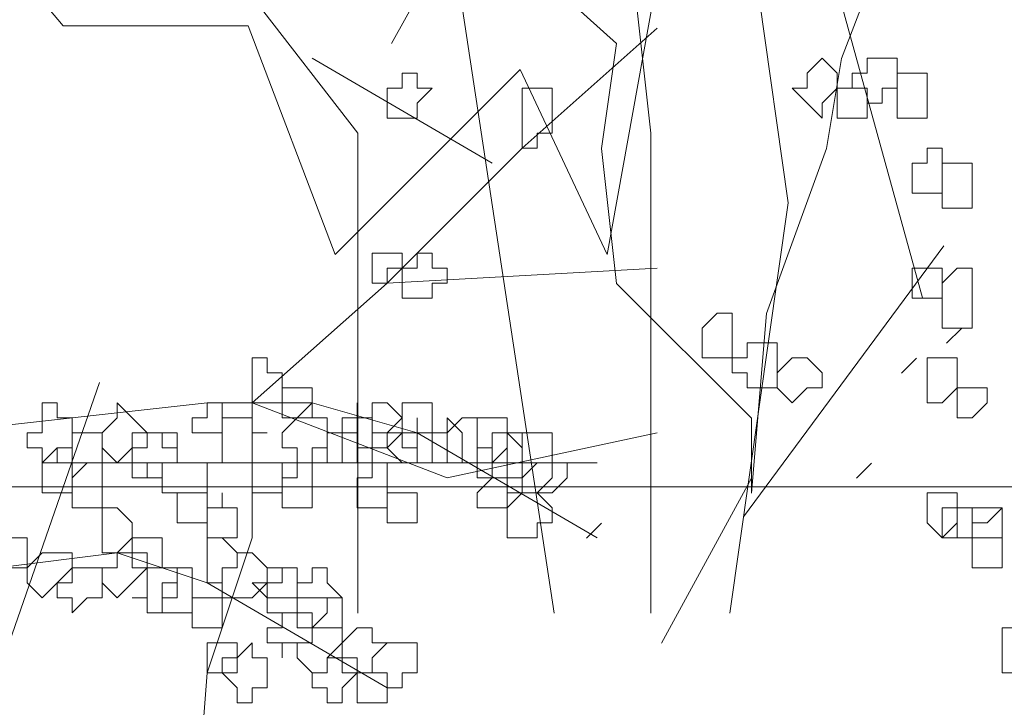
# Model space of a CAD drawing. Header units: millimetres. Extents: x 14400 to 93787, y -21104 to 39413.
# Tile 310 of 328: x 63010.36 to 63021.22, y 19717.49 to 19725.08. Entities that reach past the tile are written whole.
import ezdxf

# ---------------------------------------------------------------- set-up
doc = ezdxf.new("R2010")
doc.units = ezdxf.units.MM
doc.layers.add('_MODUS - zielen', color=66, linetype='Continuous', lineweight=9)
doc.layers.add('Widok', color=1, linetype='Continuous', lineweight=15)

msp = doc.modelspace()

# ---------------------------------------------------------------- linework, layer by layer
at = {"layer": '_MODUS - zielen', "transparency": 33554687}
for p, q in [((63017.92222, 19728.48981), (63016.84222, 19722.48981)), ((63017.32424, 19723.82854), (63016.83344, 19728.27192)), ((63010.84222, 19725.00981), (63008.32222, 19728.00981)), ((63018.83756, 19723.05835), (63018.34675, 19726.55381)), ((63014.0931, 19723.82854), (63012.37528, 19726.05023)), ((63016.25876, 19718.52981), (63015.11561, 19726.05023)), ((63020.32222, 19722.00981), (63019.36222, 19725.48981)), ((63012.88222, 19725.00981), (63010.84222, 19725.00981)), ((63013.84222, 19722.48981), (63012.88222, 19725.00981)), ((63015.88222, 19724.52981), (63013.84222, 19722.48981)), ((63016.84222, 19722.48981), (63015.88222, 19724.52981)), ((63014.0931, 19718.52981), (63014.0931, 19723.82854)), ((63017.32424, 19718.52981), (63017.32424, 19723.82854)), ((63018.19626, 19718.52981), (63018.83756, 19723.05835)), ((63018.34675, 19719.59251), (63020.55538, 19722.58439)), ((63009.52256, 19716.13073), (63011.24038, 19721.0777))]:
    msp.add_line(p, q, dxfattribs=at)
for points in [[(63017.11119, 19728.62308), (63016.94572, 19727.46484), (63015.29109, 19726.3066), (63014.46377, 19724.81742)], [(63018.43489, 19719.85352), (63018.43489, 19720.68084), (63016.94572, 19722.17001), (63016.78026, 19723.65918), (63016.94572, 19724.81742), (63015.29109, 19726.3066), (63014.7947, 19727.79577), (63013.47099, 19727.79577)], [(63018.43489, 19719.85352), (63018.60036, 19721.83908), (63019.26221, 19723.65918), (63019.42768, 19724.65196), (63020.25499, 19726.80299), (63021.5787, 19726.96845), (63022.57148, 19727.79577)], [(63012.2637, 19713.40412), (63012.2637, 19715.72061), (63012.42916, 19717.87163), (63012.92555, 19719.3608), (63012.92555, 19720.84997), (63014.41472, 19722.17368), (63015.90389, 19723.66285), (63017.39306, 19724.98656)], [(63013.5874, 19724.65563), (63015.57297, 19723.49739), (63015.57297, 19723.49739)], [(63012.92555, 19720.84997), (63014.41472, 19722.17368), (63017.39306, 19722.33915)], [(63020.58592, 19721.50815), (63020.75138, 19721.67362), (63020.75138, 19721.67362)], [(63020.08953, 19721.17723), (63020.25499, 19721.34269), (63020.25499, 19721.34269)], [(63007.96165, 19719.02988), (63009.45082, 19720.51905), (63012.42916, 19720.84997), (63013.5874, 19720.84997), (63014.74565, 19720.51905), (63016.73121, 19719.3608)], [(63012.92555, 19720.84997), (63015.07658, 19720.02266), (63017.39306, 19720.51905)], [(63010.60906, 19720.18812), (63012.2637, 19720.18812), (63013.75287, 19720.18812), (63016.73121, 19720.18812)], [(63019.59314, 19720.01898), (63019.7586, 19720.18445), (63019.7586, 19720.18445)], [(63017.44211, 19718.19889), (63018.43489, 19720.01898), (63018.43489, 19720.01898)], [(63016.6148, 19719.35713), (63016.78026, 19719.52259), (63016.78026, 19719.52259)], [(63010.11267, 19719.02988), (63011.43638, 19719.19534), (63012.42916, 19718.86441), (63014.41472, 19717.70617)]]:
    msp.add_lwpolyline(points, dxfattribs=at)
for points in [[(63019.21316, 19724.65563), (63019.37863, 19724.49017), (63019.37863, 19724.32471), (63019.37863, 19724.32471), (63019.21316, 19724.15924), (63019.21316, 19724.15924), (63019.21316, 19723.99378), (63019.0477, 19724.15924), (63018.88223, 19724.32471), (63018.88223, 19724.32471), (63019.0477, 19724.32471), (63019.0477, 19724.49017)], [(63019.87502, 19724.65563), (63020.04048, 19724.65563), (63020.04048, 19724.49017), (63020.04048, 19724.32471), (63020.04048, 19724.32471), (63019.87502, 19724.32471), (63019.87502, 19724.15924), (63019.70955, 19724.15924), (63019.70955, 19724.15924), (63019.70955, 19724.32471), (63019.54409, 19724.32471), (63019.54409, 19724.32471), (63019.54409, 19724.49017), (63019.70955, 19724.49017), (63019.70955, 19724.65563), (63019.70955, 19724.65563)], [(63019.87502, 19724.65563), (63020.04048, 19724.65563), (63020.04048, 19724.49017), (63020.04048, 19724.32471), (63020.04048, 19724.32471), (63019.87502, 19724.32471), (63019.87502, 19724.15924), (63019.70955, 19724.15924), (63019.70955, 19724.15924), (63019.70955, 19724.32471), (63019.54409, 19724.32471), (63019.54409, 19724.32471), (63019.54409, 19724.49017), (63019.70955, 19724.49017), (63019.70955, 19724.65563), (63019.70955, 19724.65563)], [(63014.74565, 19724.49017), (63014.74565, 19724.32471), (63014.91111, 19724.32471), (63014.91111, 19724.32471), (63014.74565, 19724.15924), (63014.74565, 19723.99378), (63014.74565, 19723.99378), (63014.58018, 19723.99378), (63014.41472, 19723.99378), (63014.41472, 19724.15924), (63014.41472, 19724.32471), (63014.41472, 19724.32471), (63014.58018, 19724.32471), (63014.58018, 19724.49017)], [(63020.20594, 19724.49017), (63020.37141, 19724.49017), (63020.37141, 19724.32471), (63020.37141, 19724.32471), (63020.37141, 19724.15924), (63020.37141, 19723.99378), (63020.20594, 19723.99378), (63020.20594, 19723.99378), (63020.04048, 19723.99378), (63020.04048, 19723.99378), (63020.04048, 19723.99378), (63020.04048, 19724.15924), (63020.04048, 19724.32471), (63020.04048, 19724.32471), (63020.04048, 19724.32471), (63020.04048, 19724.49017)], [(63020.20594, 19724.49017), (63020.37141, 19724.49017), (63020.37141, 19724.32471), (63020.37141, 19724.32471), (63020.37141, 19724.15924), (63020.37141, 19723.99378), (63020.20594, 19723.99378), (63020.20594, 19723.99378), (63020.04048, 19723.99378), (63020.04048, 19723.99378), (63020.04048, 19723.99378), (63020.04048, 19724.15924), (63020.04048, 19724.32471), (63020.04048, 19724.32471), (63020.04048, 19724.32471), (63020.04048, 19724.49017)], [(63016.23482, 19724.32471), (63016.23482, 19724.15924), (63016.23482, 19723.99378), (63016.23482, 19723.99378), (63016.23482, 19723.99378), (63016.23482, 19723.82832), (63016.06936, 19723.82832), (63016.06936, 19723.66285), (63015.90389, 19723.66285), (63015.90389, 19723.82832), (63015.90389, 19723.99378), (63015.90389, 19723.99378), (63015.90389, 19724.15924), (63015.90389, 19724.15924), (63015.90389, 19724.32471), (63016.06936, 19724.32471)], [(63019.70955, 19724.32471), (63019.70955, 19724.32471), (63019.70955, 19724.32471), (63019.70955, 19724.15924), (63019.70955, 19724.15924), (63019.70955, 19723.99378), (63019.70955, 19723.99378), (63019.54409, 19723.99378), (63019.37863, 19723.99378), (63019.37863, 19723.99378), (63019.37863, 19723.99378), (63019.37863, 19724.15924), (63019.37863, 19724.32471), (63019.37863, 19724.32471), (63019.37863, 19724.32471), (63019.54409, 19724.32471)], [(63020.53687, 19723.66285), (63020.53687, 19723.49739), (63020.53687, 19723.49739), (63020.53687, 19723.33193), (63020.53687, 19723.33193), (63020.53687, 19723.16646), (63020.37141, 19723.16646), (63020.37141, 19723.16646), (63020.37141, 19723.16646), (63020.20594, 19723.16646), (63020.20594, 19723.33193), (63020.20594, 19723.49739), (63020.20594, 19723.49739), (63020.37141, 19723.49739), (63020.37141, 19723.66285)], [(63020.8678, 19723.49739), (63020.8678, 19723.33193), (63020.8678, 19723.16646), (63020.8678, 19723.16646), (63020.8678, 19723.001), (63020.70233, 19723.001), (63020.53687, 19723.001), (63020.53687, 19723.16646), (63020.53687, 19723.16646), (63020.53687, 19723.33193), (63020.53687, 19723.49739), (63020.70233, 19723.49739)], [(63014.41472, 19722.50461), (63014.58018, 19722.50461), (63014.58018, 19722.50461), (63014.58018, 19722.33915), (63014.58018, 19722.33915), (63014.41472, 19722.33915), (63014.41472, 19722.17368), (63014.41472, 19722.17368), (63014.24926, 19722.17368), (63014.24926, 19722.33915), (63014.24926, 19722.33915), (63014.24926, 19722.50461), (63014.24926, 19722.50461)], [(63014.91111, 19722.50461), (63014.91111, 19722.33915), (63015.07658, 19722.33915), (63015.07658, 19722.33915), (63015.07658, 19722.17368), (63014.91111, 19722.17368), (63014.91111, 19722.00822), (63014.74565, 19722.00822), (63014.74565, 19722.00822), (63014.74565, 19722.00822), (63014.74565, 19722.00822), (63014.58018, 19722.00822), (63014.58018, 19722.17368), (63014.58018, 19722.33915), (63014.58018, 19722.33915), (63014.74565, 19722.33915), (63014.74565, 19722.50461), (63014.74565, 19722.50461)], [(63020.53687, 19722.33915), (63020.53687, 19722.33915), (63020.53687, 19722.33915), (63020.53687, 19722.17368), (63020.53687, 19722.00822), (63020.53687, 19722.00822), (63020.53687, 19722.00822), (63020.37141, 19722.00822), (63020.37141, 19722.00822), (63020.20594, 19722.00822), (63020.20594, 19722.00822), (63020.20594, 19722.17368), (63020.20594, 19722.33915), (63020.37141, 19722.33915), (63020.37141, 19722.33915), (63020.37141, 19722.33915)], [(63020.8678, 19722.33915), (63020.8678, 19722.17368), (63020.8678, 19722.00822), (63020.8678, 19722.00822), (63020.8678, 19721.84276), (63020.8678, 19721.84276), (63020.8678, 19721.67729), (63020.70233, 19721.67729), (63020.53687, 19721.67729), (63020.53687, 19721.84276), (63020.53687, 19722.00822), (63020.53687, 19722.00822), (63020.53687, 19722.00822), (63020.53687, 19722.17368), (63020.70233, 19722.33915)], [(63018.22038, 19721.84276), (63018.22038, 19721.67729), (63018.22038, 19721.67729), (63018.22038, 19721.51183), (63018.22038, 19721.51183), (63018.22038, 19721.34637), (63018.05492, 19721.34637), (63017.88945, 19721.34637), (63017.88945, 19721.34637), (63017.88945, 19721.34637), (63017.88945, 19721.51183), (63017.88945, 19721.67729), (63017.88945, 19721.67729), (63017.88945, 19721.67729), (63018.05492, 19721.84276)], [(63018.55131, 19721.51183), (63018.71677, 19721.51183), (63018.71677, 19721.34637), (63018.71677, 19721.34637), (63018.71677, 19721.1809), (63018.71677, 19721.01544), (63018.55131, 19721.01544), (63018.55131, 19721.01544), (63018.38584, 19721.01544), (63018.38584, 19721.1809), (63018.22038, 19721.1809), (63018.22038, 19721.34637), (63018.38584, 19721.34637), (63018.38584, 19721.34637), (63018.38584, 19721.51183)], [(63013.09101, 19721.1809), (63013.25648, 19721.1809), (63013.25648, 19721.01544), (63013.25648, 19721.01544), (63013.25648, 19720.84997), (63013.09101, 19720.84997), (63013.09101, 19720.84997), (63012.92555, 19720.84997), (63012.92555, 19720.84997), (63012.92555, 19720.84997), (63012.92555, 19721.01544), (63012.92555, 19721.01544), (63012.92555, 19721.1809), (63012.92555, 19721.1809), (63012.92555, 19721.34637), (63013.09101, 19721.34637)], [(63019.0477, 19721.34637), (63019.21316, 19721.1809), (63019.21316, 19721.01544), (63019.0477, 19721.01544), (63019.0477, 19721.01544), (63018.88223, 19720.84997), (63018.88223, 19720.84997), (63018.71677, 19721.01544), (63018.71677, 19721.01544), (63018.71677, 19721.1809), (63018.88223, 19721.34637), (63018.88223, 19721.34637), (63018.88223, 19721.34637)], [(63020.53687, 19721.34637), (63020.70233, 19721.34637), (63020.70233, 19721.1809), (63020.70233, 19721.01544), (63020.70233, 19721.01544), (63020.53687, 19720.84997), (63020.53687, 19720.84997), (63020.37141, 19720.84997), (63020.37141, 19721.01544), (63020.37141, 19721.01544), (63020.37141, 19721.1809), (63020.37141, 19721.1809), (63020.37141, 19721.34637)], [(63013.5874, 19721.01544), (63013.5874, 19721.01544), (63013.5874, 19721.01544), (63013.5874, 19720.84997), (63013.5874, 19720.84997), (63013.5874, 19720.84997), (63013.5874, 19720.68451), (63013.42194, 19720.68451), (63013.25648, 19720.68451), (63013.25648, 19720.68451), (63013.25648, 19720.84997), (63013.25648, 19720.84997), (63013.25648, 19721.01544), (63013.25648, 19721.01544), (63013.25648, 19721.01544), (63013.42194, 19721.01544)], [(63020.8678, 19721.01544), (63021.03326, 19721.01544), (63021.03326, 19721.01544), (63021.03326, 19720.84997), (63021.03326, 19720.84997), (63020.8678, 19720.68451), (63020.8678, 19720.68451), (63020.70233, 19720.68451), (63020.70233, 19720.84997), (63020.70233, 19720.84997), (63020.70233, 19721.01544), (63020.70233, 19721.01544)], [(63010.77453, 19720.68451), (63010.93999, 19720.68451), (63010.93999, 19720.51905), (63010.93999, 19720.51905), (63010.93999, 19720.35358), (63010.77453, 19720.35358), (63010.77453, 19720.18812), (63010.60906, 19720.18812), (63010.60906, 19720.18812), (63010.60906, 19720.35358), (63010.4436, 19720.35358), (63010.4436, 19720.51905), (63010.4436, 19720.51905), (63010.60906, 19720.51905), (63010.60906, 19720.68451), (63010.60906, 19720.68451), (63010.60906, 19720.84997), (63010.77453, 19720.84997)], [(63011.60184, 19720.68451), (63011.76731, 19720.51905), (63011.76731, 19720.51905), (63011.60184, 19720.51905), (63011.60184, 19720.35358), (63011.43638, 19720.18812), (63011.43638, 19720.18812), (63011.27092, 19720.35358), (63011.27092, 19720.51905), (63011.27092, 19720.51905), (63011.43638, 19720.68451), (63011.43638, 19720.68451), (63011.43638, 19720.84997)], [(63012.59462, 19720.84997), (63012.59462, 19720.84997), (63012.59462, 19720.68451), (63012.59462, 19720.51905), (63012.59462, 19720.51905), (63012.42916, 19720.51905), (63012.42916, 19720.51905), (63012.2637, 19720.51905), (63012.2637, 19720.68451), (63012.42916, 19720.68451), (63012.42916, 19720.84997), (63012.42916, 19720.84997)], [(63013.5874, 19720.84997), (63013.5874, 19720.68451), (63013.75287, 19720.68451), (63013.75287, 19720.51905), (63013.75287, 19720.51905), (63013.75287, 19720.35358), (63013.5874, 19720.35358), (63013.5874, 19720.18812), (63013.42194, 19720.18812), (63013.42194, 19720.35358), (63013.25648, 19720.35358), (63013.25648, 19720.51905), (63013.25648, 19720.51905), (63013.42194, 19720.68451)], [(63014.08379, 19720.68451), (63014.24926, 19720.68451), (63014.24926, 19720.51905), (63014.24926, 19720.51905), (63014.24926, 19720.35358), (63014.08379, 19720.35358), (63014.08379, 19720.18812), (63014.08379, 19720.18812), (63013.91833, 19720.18812), (63013.91833, 19720.35358), (63013.91833, 19720.35358), (63013.91833, 19720.51905), (63013.91833, 19720.51905), (63013.91833, 19720.68451), (63014.08379, 19720.68451), (63014.08379, 19720.84997)], [(63014.41472, 19720.84997), (63014.58018, 19720.68451), (63014.58018, 19720.51905), (63014.58018, 19720.51905), (63014.41472, 19720.51905), (63014.41472, 19720.35358), (63014.41472, 19720.35358), (63014.24926, 19720.35358), (63014.08379, 19720.35358), (63014.08379, 19720.51905), (63014.08379, 19720.51905), (63014.08379, 19720.68451), (63014.24926, 19720.68451), (63014.24926, 19720.84997)], [(63014.74565, 19720.84997), (63014.91111, 19720.84997), (63014.91111, 19720.68451), (63014.91111, 19720.51905), (63014.91111, 19720.51905), (63014.74565, 19720.51905), (63014.74565, 19720.35358), (63014.74565, 19720.35358), (63014.58018, 19720.35358), (63014.58018, 19720.51905), (63014.41472, 19720.51905), (63014.41472, 19720.51905), (63014.58018, 19720.68451), (63014.58018, 19720.84997)], [(63012.92555, 19720.68451), (63012.92555, 19720.51905), (63013.09101, 19720.51905), (63013.09101, 19720.51905), (63012.92555, 19720.51905), (63012.92555, 19720.35358), (63012.92555, 19720.18812), (63012.92555, 19720.18812), (63012.76009, 19720.18812), (63012.59462, 19720.18812), (63012.59462, 19720.35358), (63012.59462, 19720.51905), (63012.59462, 19720.51905), (63012.59462, 19720.68451), (63012.76009, 19720.68451)], [(63014.74565, 19720.51905), (63014.91111, 19720.51905), (63014.91111, 19720.51905), (63014.91111, 19720.35358), (63014.91111, 19720.18812), (63014.74565, 19720.18812), (63014.74565, 19720.18812), (63014.74565, 19720.18812), (63014.58018, 19720.18812), (63014.58018, 19720.18812), (63014.41472, 19720.35358), (63014.58018, 19720.51905), (63014.58018, 19720.51905), (63014.74565, 19720.51905), (63014.74565, 19720.68451)], [(63015.24204, 19720.51905), (63015.24204, 19720.51905), (63015.24204, 19720.51905), (63015.24204, 19720.35358), (63015.24204, 19720.35358), (63015.24204, 19720.18812), (63015.07658, 19720.18812), (63015.07658, 19720.18812), (63014.91111, 19720.18812), (63014.91111, 19720.18812), (63014.91111, 19720.35358), (63014.91111, 19720.51905), (63014.91111, 19720.51905), (63015.07658, 19720.51905), (63015.07658, 19720.51905), (63015.07658, 19720.68451)], [(63015.24204, 19720.68451), (63015.4075, 19720.68451), (63015.4075, 19720.51905), (63015.4075, 19720.51905), (63015.4075, 19720.35358), (63015.4075, 19720.18812), (63015.24204, 19720.18812), (63015.24204, 19720.18812), (63015.07658, 19720.18812), (63015.07658, 19720.35358), (63015.07658, 19720.51905), (63015.07658, 19720.51905)], [(63015.57297, 19720.68451), (63015.73843, 19720.68451), (63015.73843, 19720.51905), (63015.73843, 19720.51905), (63015.73843, 19720.35358), (63015.57297, 19720.18812), (63015.57297, 19720.18812), (63015.4075, 19720.18812), (63015.4075, 19720.35358), (63015.4075, 19720.51905), (63015.4075, 19720.51905), (63015.4075, 19720.68451)], [(63011.10545, 19720.51905), (63011.27092, 19720.51905), (63011.27092, 19720.51905), (63011.27092, 19720.35358), (63011.27092, 19720.18812), (63011.27092, 19720.18812), (63011.10545, 19720.18812), (63010.93999, 19720.02266), (63010.93999, 19720.18812), (63010.93999, 19720.18812), (63010.93999, 19720.18812), (63010.93999, 19720.35358), (63010.93999, 19720.51905), (63010.93999, 19720.51905), (63010.93999, 19720.51905)], [(63011.93277, 19720.51905), (63011.93277, 19720.35358), (63012.09823, 19720.35358), (63012.09823, 19720.18812), (63011.93277, 19720.18812), (63011.93277, 19720.02266), (63011.76731, 19720.02266), (63011.76731, 19720.02266), (63011.60184, 19720.02266), (63011.60184, 19720.18812), (63011.60184, 19720.18812), (63011.60184, 19720.35358), (63011.76731, 19720.35358), (63011.76731, 19720.51905), (63011.76731, 19720.51905)], [(63011.93277, 19720.51905), (63012.09823, 19720.51905), (63012.09823, 19720.35358), (63012.09823, 19720.18812), (63011.93277, 19720.18812), (63011.76731, 19720.18812), (63011.76731, 19720.02266), (63011.76731, 19720.18812), (63011.60184, 19720.18812), (63011.60184, 19720.18812), (63011.60184, 19720.35358), (63011.76731, 19720.35358), (63011.76731, 19720.51905), (63011.76731, 19720.51905)], [(63013.91833, 19720.51905), (63014.08379, 19720.51905), (63014.08379, 19720.51905), (63014.08379, 19720.35358), (63014.08379, 19720.18812), (63014.08379, 19720.18812), (63013.91833, 19720.18812), (63013.91833, 19720.18812), (63013.75287, 19720.18812), (63013.75287, 19720.18812), (63013.75287, 19720.35358), (63013.75287, 19720.51905)], [(63014.58018, 19720.51905), (63014.58018, 19720.51905), (63014.74565, 19720.51905), (63014.74565, 19720.35358), (63014.74565, 19720.18812), (63014.58018, 19720.18812), (63014.58018, 19720.18812), (63014.41472, 19720.18812), (63014.41472, 19720.02266), (63014.41472, 19720.02266), (63014.41472, 19720.18812), (63014.24926, 19720.18812), (63014.24926, 19720.18812), (63014.24926, 19720.35358), (63014.24926, 19720.51905), (63014.41472, 19720.51905), (63014.41472, 19720.51905), (63014.41472, 19720.51905)], [(63015.73843, 19720.51905), (63015.90389, 19720.35358), (63015.90389, 19720.18812), (63015.90389, 19720.18812), (63015.73843, 19720.18812), (63015.73843, 19720.02266), (63015.57297, 19720.02266), (63015.57297, 19720.02266), (63015.4075, 19720.02266), (63015.4075, 19720.18812), (63015.4075, 19720.18812), (63015.4075, 19720.35358), (63015.57297, 19720.35358), (63015.57297, 19720.51905), (63015.57297, 19720.51905)], [(63015.90389, 19720.51905), (63015.90389, 19720.51905), (63015.90389, 19720.35358), (63015.90389, 19720.18812), (63015.90389, 19720.18812), (63015.90389, 19720.02266), (63015.90389, 19720.02266), (63015.73843, 19720.02266), (63015.57297, 19720.02266), (63015.57297, 19720.18812), (63015.57297, 19720.18812), (63015.57297, 19720.18812), (63015.57297, 19720.18812), (63015.57297, 19720.35358), (63015.57297, 19720.51905), (63015.73843, 19720.51905)], [(63016.06936, 19720.51905), (63016.06936, 19720.51905), (63016.23482, 19720.51905), (63016.23482, 19720.35358), (63016.23482, 19720.18812), (63016.06936, 19720.18812), (63015.90389, 19720.02266), (63015.90389, 19720.02266), (63015.90389, 19720.18812), (63015.73843, 19720.18812), (63015.73843, 19720.18812), (63015.73843, 19720.35358), (63015.73843, 19720.51905), (63015.90389, 19720.51905), (63015.90389, 19720.51905)], [(63010.93999, 19720.35358), (63010.93999, 19720.18812), (63010.93999, 19720.18812), (63010.93999, 19720.18812), (63010.93999, 19720.02266), (63010.93999, 19719.85719), (63010.93999, 19719.85719), (63010.77453, 19719.85719), (63010.60906, 19719.85719), (63010.60906, 19719.85719), (63010.60906, 19719.85719), (63010.60906, 19720.02266), (63010.60906, 19720.18812), (63010.60906, 19720.18812), (63010.77453, 19720.35358)], [(63011.27092, 19720.18812), (63011.27092, 19720.18812), (63011.27092, 19720.02266), (63011.27092, 19719.85719), (63011.27092, 19719.85719), (63011.27092, 19719.69173), (63011.27092, 19719.69173), (63011.10545, 19719.69173), (63010.93999, 19719.69173), (63010.93999, 19719.85719), (63010.93999, 19719.85719), (63010.93999, 19720.02266), (63011.10545, 19720.18812)], [(63012.2637, 19720.18812), (63012.42916, 19720.18812), (63012.42916, 19720.18812), (63012.42916, 19720.02266), (63012.42916, 19719.85719), (63012.2637, 19719.85719), (63012.2637, 19719.85719), (63012.09823, 19719.85719), (63012.09823, 19719.85719), (63012.09823, 19719.85719), (63011.93277, 19719.85719), (63011.93277, 19720.02266), (63011.93277, 19720.18812), (63012.09823, 19720.18812), (63012.09823, 19720.18812), (63012.09823, 19720.18812)], [(63013.25648, 19720.18812), (63013.25648, 19720.18812), (63013.25648, 19720.18812), (63013.25648, 19720.02266), (63013.25648, 19719.85719), (63013.25648, 19719.85719), (63013.25648, 19719.85719), (63013.09101, 19719.85719), (63012.92555, 19719.85719), (63012.92555, 19719.85719), (63012.92555, 19720.02266), (63012.92555, 19720.18812), (63012.92555, 19720.18812), (63012.92555, 19720.18812), (63013.09101, 19720.18812)], [(63013.5874, 19720.02266), (63013.5874, 19720.02266), (63013.5874, 19719.85719), (63013.5874, 19719.85719), (63013.5874, 19719.69173), (63013.5874, 19719.69173), (63013.5874, 19719.69173), (63013.42194, 19719.69173), (63013.25648, 19719.69173), (63013.25648, 19719.69173), (63013.25648, 19719.85719), (63013.25648, 19719.85719), (63013.25648, 19720.02266), (63013.42194, 19720.02266), (63013.42194, 19720.18812), (63013.5874, 19720.18812)], [(63014.41472, 19720.18812), (63014.41472, 19720.02266), (63014.41472, 19720.02266), (63014.41472, 19719.85719), (63014.41472, 19719.85719), (63014.41472, 19719.69173), (63014.41472, 19719.69173), (63014.24926, 19719.69173), (63014.08379, 19719.69173), (63014.08379, 19719.69173), (63014.08379, 19719.69173), (63014.08379, 19719.85719), (63014.08379, 19719.85719), (63014.08379, 19720.02266), (63014.24926, 19720.02266), (63014.24926, 19720.18812)], [(63016.06936, 19720.18812), (63016.06936, 19720.18812), (63016.23482, 19720.18812), (63016.23482, 19720.02266), (63016.06936, 19719.85719), (63016.06936, 19719.85719), (63015.90389, 19719.85719), (63015.90389, 19719.85719), (63015.73843, 19719.85719), (63015.73843, 19719.85719), (63015.73843, 19720.02266), (63015.73843, 19720.18812), (63015.90389, 19720.18812), (63015.90389, 19720.18812)], [(63016.23482, 19720.18812), (63016.23482, 19720.18812), (63016.40028, 19720.18812), (63016.40028, 19720.02266), (63016.23482, 19719.85719), (63016.23482, 19719.85719), (63016.23482, 19719.85719), (63016.06936, 19719.85719), (63015.90389, 19719.85719), (63015.90389, 19719.85719), (63015.90389, 19720.02266), (63015.90389, 19720.18812), (63016.06936, 19720.18812)], [(63015.57297, 19720.02266), (63015.73843, 19720.02266), (63015.73843, 19719.85719), (63015.73843, 19719.85719), (63015.73843, 19719.69173), (63015.73843, 19719.69173), (63015.57297, 19719.69173), (63015.57297, 19719.69173), (63015.4075, 19719.69173), (63015.4075, 19719.69173), (63015.4075, 19719.85719), (63015.4075, 19719.85719)], [(63012.42916, 19719.85719), (63012.42916, 19719.85719), (63012.42916, 19719.69173), (63012.42916, 19719.69173), (63012.42916, 19719.69173), (63012.42916, 19719.52627), (63012.2637, 19719.52627), (63012.09823, 19719.52627), (63012.09823, 19719.69173), (63012.09823, 19719.69173), (63012.09823, 19719.85719), (63012.09823, 19719.85719), (63012.09823, 19719.85719), (63012.2637, 19719.85719)], [(63012.59462, 19719.69173), (63012.76009, 19719.69173), (63012.76009, 19719.69173), (63012.76009, 19719.52627), (63012.76009, 19719.3608), (63012.59462, 19719.3608), (63012.59462, 19719.3608), (63012.59462, 19719.3608), (63012.42916, 19719.3608), (63012.42916, 19719.3608), (63012.42916, 19719.52627), (63012.42916, 19719.69173), (63012.42916, 19719.69173), (63012.59462, 19719.69173), (63012.59462, 19719.85719), (63012.59462, 19719.85719)], [(63014.74565, 19719.85719), (63014.74565, 19719.85719), (63014.74565, 19719.85719), (63014.74565, 19719.69173), (63014.74565, 19719.69173), (63014.74565, 19719.52627), (63014.74565, 19719.52627), (63014.58018, 19719.52627), (63014.41472, 19719.52627), (63014.41472, 19719.69173), (63014.41472, 19719.69173), (63014.41472, 19719.85719), (63014.58018, 19719.85719)], [(63016.06936, 19719.85719), (63016.23482, 19719.69173), (63016.23482, 19719.69173), (63016.23482, 19719.52627), (63016.06936, 19719.52627), (63016.06936, 19719.3608), (63015.90389, 19719.3608), (63015.90389, 19719.3608), (63015.73843, 19719.3608), (63015.73843, 19719.52627), (63015.73843, 19719.69173), (63015.73843, 19719.69173), (63015.90389, 19719.85719), (63015.90389, 19719.85719)], [(63020.70233, 19719.85719), (63020.70233, 19719.85719), (63020.70233, 19719.69173), (63020.8678, 19719.69173), (63020.70233, 19719.69173), (63020.70233, 19719.52627), (63020.53687, 19719.3608), (63020.53687, 19719.3608), (63020.37141, 19719.52627), (63020.37141, 19719.69173), (63020.37141, 19719.69173), (63020.37141, 19719.85719), (63020.53687, 19719.85719), (63020.53687, 19719.85719), (63020.53687, 19719.85719)], [(63011.43638, 19719.69173), (63011.60184, 19719.52627), (63011.60184, 19719.3608), (63011.60184, 19719.3608), (63011.43638, 19719.19534), (63011.43638, 19719.19534), (63011.27092, 19719.19534), (63011.27092, 19719.19534), (63011.27092, 19719.3608), (63011.27092, 19719.3608), (63011.27092, 19719.52627), (63011.27092, 19719.69173)], [(63020.8678, 19719.69173), (63020.8678, 19719.69173), (63020.8678, 19719.52627), (63020.8678, 19719.3608), (63020.8678, 19719.3608), (63020.8678, 19719.3608), (63020.70233, 19719.3608), (63020.53687, 19719.3608), (63020.53687, 19719.3608), (63020.53687, 19719.3608), (63020.53687, 19719.52627), (63020.53687, 19719.69173), (63020.53687, 19719.69173), (63020.53687, 19719.69173), (63020.70233, 19719.69173)], [(63020.8678, 19719.69173), (63020.8678, 19719.69173), (63020.8678, 19719.52627), (63020.8678, 19719.3608), (63020.8678, 19719.3608), (63020.8678, 19719.3608), (63020.70233, 19719.3608), (63020.53687, 19719.3608), (63020.53687, 19719.3608), (63020.53687, 19719.3608), (63020.53687, 19719.52627), (63020.53687, 19719.69173), (63020.53687, 19719.69173), (63020.53687, 19719.69173), (63020.70233, 19719.69173)], [(63021.03326, 19719.69173), (63021.19872, 19719.69173), (63021.19872, 19719.69173), (63021.19872, 19719.52627), (63021.19872, 19719.3608), (63021.03326, 19719.3608), (63020.8678, 19719.3608), (63020.8678, 19719.3608), (63020.70233, 19719.3608), (63020.70233, 19719.52627), (63020.70233, 19719.69173), (63020.8678, 19719.69173), (63020.8678, 19719.69173), (63020.8678, 19719.69173)], [(63021.19872, 19719.52627), (63021.19872, 19719.52627), (63021.19872, 19719.3608), (63021.19872, 19719.3608), (63021.19872, 19719.19534), (63021.19872, 19719.19534), (63021.19872, 19719.02988), (63021.03326, 19719.02988), (63020.8678, 19719.02988), (63020.8678, 19719.19534), (63020.8678, 19719.19534), (63020.8678, 19719.3608), (63020.8678, 19719.3608), (63020.8678, 19719.3608), (63020.8678, 19719.52627), (63021.03326, 19719.52627), (63021.19872, 19719.69173)], [(63021.19872, 19719.52627), (63021.19872, 19719.52627), (63021.19872, 19719.3608), (63021.19872, 19719.3608), (63021.19872, 19719.19534), (63021.19872, 19719.19534), (63021.19872, 19719.02988), (63021.03326, 19719.02988), (63020.8678, 19719.02988), (63020.8678, 19719.19534), (63020.8678, 19719.19534), (63020.8678, 19719.3608), (63020.8678, 19719.3608), (63020.8678, 19719.3608), (63020.8678, 19719.52627), (63021.03326, 19719.52627), (63021.19872, 19719.69173)], [(63010.27813, 19719.3608), (63010.4436, 19719.3608), (63010.4436, 19719.3608), (63010.4436, 19719.19534), (63010.4436, 19719.02988), (63010.4436, 19719.02988), (63010.27813, 19719.02988), (63010.27813, 19719.02988), (63010.11267, 19719.02988), (63010.11267, 19719.02988), (63010.11267, 19719.19534), (63010.11267, 19719.3608)], [(63011.76731, 19719.3608), (63011.93277, 19719.3608), (63011.93277, 19719.3608), (63011.93277, 19719.19534), (63011.93277, 19719.02988), (63011.76731, 19719.02988), (63011.76731, 19719.02988), (63011.60184, 19719.02988), (63011.60184, 19719.02988), (63011.60184, 19719.19534), (63011.60184, 19719.3608), (63011.60184, 19719.3608)], [(63012.59462, 19719.3608), (63012.59462, 19719.3608), (63012.76009, 19719.19534), (63012.76009, 19719.02988), (63012.59462, 19719.02988), (63012.59462, 19719.02988), (63012.59462, 19718.86441), (63012.42916, 19718.86441), (63012.42916, 19719.02988), (63012.42916, 19719.02988), (63012.42916, 19719.02988), (63012.42916, 19719.19534), (63012.42916, 19719.3608), (63012.42916, 19719.3608)], [(63010.77453, 19719.19534), (63010.93999, 19719.19534), (63010.93999, 19719.02988), (63010.93999, 19719.02988), (63010.77453, 19718.86441), (63010.60906, 19718.69895), (63010.60906, 19718.69895), (63010.4436, 19718.86441), (63010.4436, 19719.02988), (63010.4436, 19719.02988), (63010.60906, 19719.19534), (63010.60906, 19719.19534)], [(63011.60184, 19719.19534), (63011.76731, 19719.19534), (63011.76731, 19719.02988), (63011.76731, 19719.02988), (63011.60184, 19718.86441), (63011.43638, 19718.69895), (63011.43638, 19718.69895), (63011.27092, 19718.86441), (63011.27092, 19719.02988), (63011.27092, 19719.02988), (63011.43638, 19719.02988), (63011.43638, 19719.19534), (63011.43638, 19719.19534)], [(63012.92555, 19719.19534), (63013.09101, 19719.02988), (63013.09101, 19719.02988), (63013.09101, 19718.86441), (63012.92555, 19718.69895), (63012.92555, 19718.69895), (63012.76009, 19718.69895), (63012.59462, 19718.69895), (63012.59462, 19718.86441), (63012.59462, 19719.02988), (63012.59462, 19719.02988), (63012.76009, 19719.02988), (63012.76009, 19719.19534)], [(63011.10545, 19719.02988), (63011.27092, 19719.02988), (63011.27092, 19718.86441), (63011.27092, 19718.69895), (63011.10545, 19718.69895), (63010.93999, 19718.53349), (63010.93999, 19718.69895), (63010.77453, 19718.69895), (63010.77453, 19718.86441), (63010.93999, 19718.86441), (63010.93999, 19719.02988), (63010.93999, 19719.02988)], [(63011.93277, 19719.02988), (63012.09823, 19719.02988), (63012.09823, 19719.02988), (63012.09823, 19718.86441), (63012.09823, 19718.69895), (63012.09823, 19718.69895), (63011.93277, 19718.69895), (63011.93277, 19718.53349), (63011.76731, 19718.53349), (63011.76731, 19718.69895), (63011.76731, 19718.69895), (63011.60184, 19718.69895), (63011.76731, 19718.69895), (63011.76731, 19718.86441), (63011.76731, 19719.02988), (63011.76731, 19719.02988), (63011.76731, 19719.02988)], [(63012.09823, 19719.02988), (63012.2637, 19719.02988), (63012.2637, 19718.86441), (63012.2637, 19718.69895), (63012.2637, 19718.69895), (63012.2637, 19718.53349), (63012.09823, 19718.53349), (63012.09823, 19718.53349), (63011.93277, 19718.53349), (63011.93277, 19718.69895), (63011.93277, 19718.69895), (63011.93277, 19718.86441), (63012.09823, 19718.86441)], [(63013.25648, 19719.02988), (63013.42194, 19719.02988), (63013.42194, 19719.02988), (63013.42194, 19718.86441), (63013.42194, 19718.69895), (63013.25648, 19718.69895), (63013.25648, 19718.69895), (63013.09101, 19718.69895), (63013.09101, 19718.69895), (63012.92555, 19718.86441), (63013.09101, 19718.86441), (63013.09101, 19719.02988), (63013.09101, 19719.02988)], [(63013.25648, 19719.02988), (63013.42194, 19719.02988), (63013.42194, 19718.86441), (63013.42194, 19718.69895), (63013.42194, 19718.69895), (63013.42194, 19718.53349), (63013.25648, 19718.53349), (63013.25648, 19718.36802), (63013.25648, 19718.53349), (63013.09101, 19718.53349), (63013.09101, 19718.69895), (63013.09101, 19718.69895), (63013.09101, 19718.86441), (63013.25648, 19718.86441)], [(63013.75287, 19719.02988), (63013.75287, 19718.86441), (63013.91833, 19718.69895), (63013.91833, 19718.69895), (63013.75287, 19718.69895), (63013.75287, 19718.53349), (63013.5874, 19718.36802), (63013.5874, 19718.36802), (63013.5874, 19718.53349), (63013.42194, 19718.53349), (63013.42194, 19718.69895), (63013.42194, 19718.69895), (63013.42194, 19718.86441), (63013.5874, 19718.86441), (63013.5874, 19719.02988)], [(63012.59462, 19718.69895), (63012.59462, 19718.69895), (63012.59462, 19718.53349), (63012.59462, 19718.36802), (63012.59462, 19718.36802), (63012.59462, 19718.36802), (63012.42916, 19718.36802), (63012.42916, 19718.36802), (63012.2637, 19718.36802), (63012.2637, 19718.36802), (63012.2637, 19718.53349), (63012.2637, 19718.69895), (63012.42916, 19718.69895), (63012.42916, 19718.69895), (63012.42916, 19718.69895)], [(63013.75287, 19718.69895), (63013.91833, 19718.69895), (63013.91833, 19718.53349), (63013.91833, 19718.36802), (63013.75287, 19718.36802), (63013.75287, 19718.36802), (63013.5874, 19718.36802), (63013.5874, 19718.36802), (63013.42194, 19718.36802), (63013.42194, 19718.36802), (63013.42194, 19718.53349), (63013.42194, 19718.69895), (63013.5874, 19718.69895), (63013.5874, 19718.69895), (63013.5874, 19718.69895)], [(63013.42194, 19718.53349), (63013.42194, 19718.36802), (63013.5874, 19718.36802), (63013.5874, 19718.36802), (63013.5874, 19718.20256), (63013.42194, 19718.20256), (63013.42194, 19718.20256), (63013.25648, 19718.20256), (63013.25648, 19718.0371), (63013.25648, 19718.20256), (63013.09101, 19718.20256), (63013.09101, 19718.20256), (63013.09101, 19718.36802), (63013.09101, 19718.36802), (63013.25648, 19718.36802), (63013.25648, 19718.53349), (63013.25648, 19718.53349)], [(63013.75287, 19718.36802), (63013.91833, 19718.36802), (63013.91833, 19718.20256), (63013.91833, 19718.20256), (63013.91833, 19718.0371), (63013.75287, 19718.0371), (63013.75287, 19717.87163), (63013.5874, 19717.87163), (63013.5874, 19717.87163), (63013.42194, 19718.0371), (63013.42194, 19718.20256), (63013.42194, 19718.20256), (63013.5874, 19718.20256), (63013.5874, 19718.36802), (63013.5874, 19718.36802)], [(63014.24926, 19718.36802), (63014.24926, 19718.20256), (63014.41472, 19718.20256), (63014.41472, 19718.20256), (63014.24926, 19718.0371), (63014.24926, 19717.87163), (63014.08379, 19717.87163), (63014.08379, 19717.87163), (63013.91833, 19717.87163), (63013.91833, 19718.0371), (63013.91833, 19718.20256), (63013.91833, 19718.20256), (63014.08379, 19718.36802), (63014.08379, 19718.36802)], [(63021.52965, 19718.36802), (63021.52965, 19718.36802), (63021.52965, 19718.20256), (63021.52965, 19718.20256), (63021.52965, 19718.0371), (63021.52965, 19717.87163), (63021.36419, 19717.87163), (63021.19872, 19717.87163), (63021.19872, 19718.0371), (63021.19872, 19718.0371), (63021.19872, 19718.20256), (63021.19872, 19718.20256), (63021.19872, 19718.20256), (63021.19872, 19718.36802), (63021.36419, 19718.36802)], [(63012.59462, 19718.20256), (63012.76009, 19718.20256), (63012.76009, 19718.20256), (63012.76009, 19718.0371), (63012.59462, 19718.0371), (63012.59462, 19717.87163), (63012.59462, 19717.87163), (63012.59462, 19717.87163), (63012.42916, 19717.87163), (63012.42916, 19717.87163), (63012.42916, 19718.0371), (63012.42916, 19718.20256), (63012.42916, 19718.20256)], [(63012.92555, 19718.20256), (63012.92555, 19718.0371), (63013.09101, 19718.0371), (63013.09101, 19717.87163), (63013.09101, 19717.87163), (63013.09101, 19717.70617), (63012.92555, 19717.70617), (63012.92555, 19717.54071), (63012.76009, 19717.54071), (63012.76009, 19717.70617), (63012.59462, 19717.87163), (63012.59462, 19717.87163), (63012.76009, 19717.87163), (63012.76009, 19718.0371)], [(63013.91833, 19718.0371), (63014.08379, 19718.0371), (63014.08379, 19717.87163), (63014.08379, 19717.87163), (63013.91833, 19717.70617), (63013.91833, 19717.54071), (63013.91833, 19717.54071), (63013.75287, 19717.54071), (63013.75287, 19717.70617), (63013.5874, 19717.70617), (63013.5874, 19717.87163), (63013.5874, 19717.87163), (63013.75287, 19717.87163), (63013.75287, 19718.0371), (63013.91833, 19718.20256), (63013.91833, 19718.20256)], [(63014.58018, 19718.20256), (63014.58018, 19718.20256), (63014.74565, 19718.20256), (63014.74565, 19718.0371), (63014.74565, 19717.87163), (63014.74565, 19717.87163), (63014.58018, 19717.87163), (63014.58018, 19717.70617), (63014.41472, 19717.70617), (63014.41472, 19717.70617), (63014.41472, 19717.87163), (63014.24926, 19717.87163), (63014.24926, 19717.87163), (63014.24926, 19718.0371), (63014.41472, 19718.20256), (63014.41472, 19718.20256), (63014.41472, 19718.20256)], [(63014.24926, 19717.87163), (63014.41472, 19717.87163), (63014.41472, 19717.87163), (63014.41472, 19717.70617), (63014.41472, 19717.54071), (63014.41472, 19717.54071), (63014.24926, 19717.54071), (63014.08379, 19717.54071), (63014.08379, 19717.54071), (63014.08379, 19717.54071), (63014.08379, 19717.70617), (63014.08379, 19717.87163), (63014.08379, 19717.87163), (63014.08379, 19717.87163)]]:
    msp.add_lwpolyline(points, close=True, dxfattribs=at)
at = {"layer": 'Widok', "color": 1}
msp.add_lwpolyline([(63088.88549, 19719.92356), (62845.10965, 19719.92356), (62845.10965, 19689.92356)], dxfattribs=at)

doc.saveas('drawing.dxf')
